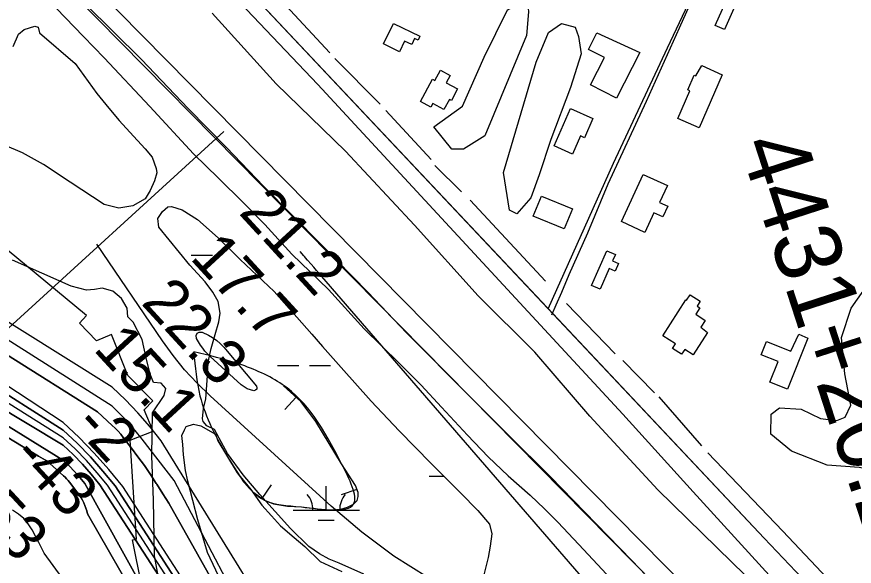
# Model space of a CAD drawing. Extents: x 3477039 to 3515015, y 546746 to 572297.
# Drawn here: x 3504314 to 3505574, y 560373 to 561200 of the extents above; entities that cross this region are included whole.
import ezdxf

# ---------------------------------------------------------------- set-up
doc = ezdxf.new("R2010")
doc.units = 0
for name, color, linetype in [('V-BLDG-OTLN', 7, 'Continuous'), ('V-BORW-LINE', 7, 'Continuous'), ('V-FLOD-BASE', 7, 'Continuous'), ('V-LEVE-TOET', 7, 'Continuous'), ('V-RIVR-EDGE', 7, 'Continuous'), ('V-RIVR-RANG', 7, 'Continuous'), ('V-ROAD-CNTR', 7, 'Continuous'), ('V-RRAP-RVMT', 7, 'Continuous'), ('V-SITE-VEGE', 7, 'Continuous'), ('V-SURV-IDEN', 7, 'Continuous'), ('V-SURV-LINE', 7, 'Continuous'), ('V-TOPO-DPTH', 7, 'Continuous'), ('V-TOPO-MAJR', 7, 'Continuous'), ('V-TOPO-MINR', 7, 'Continuous'), ('V-TOPO-SHOR', 7, 'Continuous'), ('V-TOPO-WATR', 7, 'Continuous'), ('V-WETL-SWMP', 7, 'Continuous')]:
    doc.layers.add(name, color=color, linetype=linetype)

msp = doc.modelspace()

# ---------------------------------------------------------------- linework, layer by layer
at = {"layer": 'V-BLDG-OTLN'}
for points in [[(3505407, 561245.3), (3505378.5, 561180.5), (3505364.5, 561186.7), (3505392.9, 561251)], [(3504880.3, 561189.6), (3504920.2, 561170.6), (3504917.7, 561164.8), (3504912.1, 561167.1), (3504908.1, 561157.9), (3504897.1, 561163.1), (3504889.5, 561147.1), (3504865.5, 561159)], [(3505250.8, 561146), (3505216, 561077.6), (3505176.8, 561097.5), (3505197.6, 561138.5), (3505173.7, 561150.7), (3505186.4, 561175.9)], [(3505375.1, 561112.3), (3505340.2, 561032.9), (3505308.1, 561047), (3505326.2, 561088.4), (3505323, 561089.9), (3505332.9, 561111.9), (3505335.3, 561110.8), (3505344.5, 561126.3)], [(3504956.3, 561060.1), (3504939.3, 561069.3), (3504936.3, 561063.8), (3504920.8, 561072.2), (3504939, 561106.1), (3504942.7, 561104.1), (3504950.9, 561119.4), (3504965.5, 561111.6), (3504959.5, 561100.4), (3504976.6, 561091.2), (3504967.4, 561074.1), (3504964.7, 561075.6)], [(3505122, 561005.6), (3505146.8, 561061.6), (3505180.4, 561046.7), (3505167.6, 561017.9), (3505161.5, 561020.5), (3505149.5, 560993.4)], [(3505223.3, 560891.9), (3505256.2, 560962.7), (3505292.5, 560945.9), (3505280.7, 560920.7), (3505293, 560915), (3505285.5, 560898.7), (3505272.1, 560905), (3505258.3, 560875.1)], [(3505103.1, 560930.2), (3505149.6, 560911), (3505137, 560880.7), (3505090.5, 560899.9)], [(3505178.4, 560795.4), (3505201.2, 560847.9), (3505214.2, 560842.3), (3505210, 560832.7), (3505218.9, 560828.8), (3505213.9, 560817.4), (3505204.9, 560821.4), (3505191.4, 560790.3)], [(3505352.6, 560724.8), (3505331.2, 560691.2), (3505318.5, 560699.3), (3505313.9, 560692.1), (3505300.1, 560701), (3505304.5, 560708), (3505285.5, 560720.1), (3505320, 560774.1), (3505321.4, 560773.3), (3505326.7, 560781.7), (3505342, 560772.1), (3505337.2, 560764.5), (3505341.2, 560761.9), (3505335.1, 560752.5), (3505349.3, 560743.1), (3505342.6, 560732.7)], [(3505503.7, 560716.6), (3505473.1, 560639.5), (3505446.8, 560650), (3505459.3, 560681.4), (3505433.7, 560691.3), (3505441.5, 560711.3), (3505478.3, 560696.9), (3505490.2, 560722.3)]]:
    msp.add_lwpolyline(points, close=True, dxfattribs=at)
at = {"layer": 'V-BORW-LINE'}
for p, q in [((3504733.9, 560627.5), (3504717, 560609.1)), ((3504682.6, 560475.4), (3504697, 560495.8)), ((3504825.2, 560488.9), (3504801.7, 560480.5))]:
    msp.add_line(p, q, dxfattribs=at)
msp.add_lwpolyline([(3504621.1, 560554.9), (3504632.2, 560535.4), (3504654.6, 560500.4), (3504668.5, 560485.4), (3504686.1, 560472.8), (3504699.9, 560467.2), (3504720.8, 560463.9), (3504741.8, 560462.5), (3504781.5, 560457.9), (3504801.3, 560459.3), (3504810.9, 560462.1), (3504820.3, 560466.9), (3504825.7, 560472.4), (3504827.4, 560478.2), (3504827, 560484), (3504823, 560495), (3504802.3, 560527.3), (3504763.5, 560591.2), (3504741.1, 560620.9), (3504715.1, 560644.8)], dxfattribs=at)
msp.add_spline([(3504579.8, 560695.6), (3504647.8, 560677.6), (3504713, 560646.7), (3504802.3, 560527.3), (3504820.3, 560466.9), (3504741.8, 560462.5), (3504686.1, 560472.8), (3504632.2, 560535.4), (3504589.2, 560629.6), (3504579.8, 560695.6)], degree=3, dxfattribs=at)
at = {"layer": 'V-FLOD-BASE'}
msp.add_lwpolyline([(3505635.3, 559976.9), (3505567.4, 560044.8), (3505493.5, 560120.2), (3505408, 560208), (3505336.4, 560280.3), (3505238.8, 560381.9), (3505185.5, 560437.3), (3505116.4, 560507.7), (3505053.3, 560570.6), (3504994.5, 560629.2), (3504900.5, 560723.9), (3504841.7, 560785.6), (3504772, 560856.6), (3504684.7, 560945.1), (3504628.9, 561003), (3504571.3, 561061.6), (3504501, 561135.7), (3504416.7, 561218.6)], dxfattribs=at)
at = {"layer": 'V-LEVE-TOET'}
for points in [[(3504372.9, 561212.7), (3504414.1, 561170.3), (3504445.1, 561137.9), (3504513.5, 561065.1), (3504579.5, 560993.5), (3504617.2, 560957.3), (3504654.2, 560920.6), (3504686.9, 560887.5), (3504727.5, 560842.7), (3504782.7, 560789.7), (3504836, 560730.6), (3504888.8, 560678.8), (3504922.1, 560645.8), (3504952.4, 560612.8), (3504991.8, 560570.5), (3505022.7, 560538.1), (3505053, 560509.4), (3505085.8, 560480.1), (3505107.7, 560459.5), (3505127.7, 560439.5), (3505159.2, 560405.9), (3505228.9, 560331.2)], [(3505618.5, 560144.5), (3505534.3, 560236.1), (3505464.6, 560306.5), (3505389.3, 560379.4), (3505278.3, 560488.5), (3505176, 560599.3), (3505093.1, 560695.1), (3505007.5, 560779.9), (3504911.9, 560886.3), (3504808.3, 560997.7), (3504703.9, 561098.8), (3504607.6, 561205.2)]]:
    msp.add_lwpolyline(points, dxfattribs=at)
at = {"layer": 'V-RIVR-EDGE'}
for points in [[(3504508.1, 560686.7), (3504502.1, 560714.3), (3504488.6, 560740.7), (3504480.7, 560748.6), (3504479.5, 560761.5), (3504471, 560776.2), (3504458.1, 560787.3), (3504442.2, 560791.6), (3504430.6, 560789.8), (3504418.3, 560788.6), (3504395.6, 560794.8), (3504306.9, 560833.6)], [(3504534.8, 560312.9), (3504520.9, 560388.9), (3504519.2, 560472.8), (3504516.9, 560539.6), (3504517.7, 560603.9), (3504535.5, 560630.3), (3504538, 560640.7), (3504530.7, 560648.6), (3504519.1, 560649.9), (3504514.2, 560662.2), (3504508.1, 560686.7)]]:
    msp.add_lwpolyline(points, dxfattribs=at)
at = {"layer": 'V-RIVR-RANG'}
msp.add_line((3504625.3, 561027.1), (3503768.1, 560245.6), dxfattribs=at)
at = {"layer": 'V-ROAD-CNTR'}
for points in [[(3505118.8, 560751.3), (3505125.1, 560766.6), (3505133.4, 560785.5), (3505144.8, 560812.4), (3505172.7, 560874.7), (3505203.2, 560948.7), (3505260.8, 561072.7), (3505310.9, 561183.3), (3505368, 561311), (3505418.2, 561428.9), (3505465.2, 561543.3), (3505513.9, 561644), (3505525.3, 561666)], [(3505819.1, 560014.4), (3505438.1, 560415.4), (3504567.9, 561339.7), (3504437.6, 561475.3)], [(3505119.9, 560753.3), (3504567.9, 561339.7), (3504494.5, 561416.1)], [(3505113.1, 560760.6), (3505211.3, 560979.8), (3505292.4, 561153.2), (3505378.3, 561334.5)], [(3505819.1, 560014.4), (3505438.1, 560415.4), (3505119.9, 560753.3)]]:
    msp.add_lwpolyline(points, dxfattribs=at)
at = {"layer": 'V-RRAP-RVMT'}
msp.add_lwpolyline([(3504515.4, 560276.2), (3504487.7, 560413.2), (3504493.8, 560414.1), (3504484.2, 560563), (3504518.8, 560576.7), (3504505.4, 560608.8), (3504518.3, 560622.1), (3504480.7, 560660.3), (3504456, 560722.1), (3504433.7, 560712.3), (3504407.7, 560738.7), (3504418.6, 560750.5), (3504299, 560849.2)], dxfattribs=at)
at = {"layer": 'V-SITE-VEGE'}
for points in [[(3504941, 561034.3), (3504984.1, 561065.4), (3505016.7, 561139.2), (3505052.1, 561210.3), (3505077.1, 561225.1), (3505081.3, 561227.8), (3505083.7, 561207.1), (3505080.5, 561171.4), (3505017.9, 561020.9), (3504985.9, 561000.6), (3504968, 561000.9)], [(3505046, 560965.4), (3505095.1, 561131.3), (3505113.6, 561176.4), (3505133, 561189.9), (3505153.6, 561184.1), (3505158.9, 561170.3), (3505162.7, 561144.1), (3505146.9, 561093.4), (3505116.9, 561015.4), (3505099.6, 560961.9), (3505086.8, 560927.7), (3505065.8, 560903.2), (3505054.9, 560908.9)], [(3505448.4, 560602.1), (3505460.9, 560611.5), (3505493.9, 560609.7), (3505522.6, 560595.5), (3505547.4, 560592.4), (3505559.8, 560597.8), (3505568.3, 560615.5), (3505559.3, 560662.5), (3505554.6, 560717.6), (3505569, 560761.4), (3505594.2, 560796.9), (3505616.3, 560802.1), (3505649.1, 560782.3), (3505676, 560735.2), (3505690.2, 560668.9), (3505698.9, 560600), (3505696.7, 560540.8), (3505692.4, 560531.3), (3505672.9, 560510.9), (3505635.7, 560510), (3505580.8, 560521.8), (3505532.7, 560525.2), (3505479.3, 560546.6), (3505448, 560571.8)]]:
    msp.add_lwpolyline(points, close=True, dxfattribs=at)
for points in [[(3504308.3, 561155.2), (3504315.9, 561173.5), (3504324.6, 561180.8), (3504340.6, 561185.5), (3504345.5, 561184.2), (3504347.9, 561175.5), (3504401.3, 561129.3), (3504433.9, 561084.6), (3504452.1, 561062.2), (3504467.8, 561043.6), (3504483.5, 561026.1), (3504506.6, 561001.2), (3504517.5, 560988.8), (3504523.4, 560971.5), (3504524.5, 560965.3), (3504520.7, 560953.1), (3504514.3, 560938.4), (3504506.8, 560926.2), (3504488.2, 560915.4), (3504467.2, 560912), (3504445.2, 560917.2), (3504394, 560951.1), (3504353.8, 560977.5), (3504322.1, 560995.2), (3504295.2, 561006.6)], [(3504621.8, 560349.3), (3504600.3, 560393.9), (3504586.2, 560443.2), (3504571, 560501.2), (3504567.6, 560517.2), (3504564.2, 560540.7), (3504563.2, 560556.6), (3504562.1, 560570.2), (3504566, 560578.7), (3504568.5, 560583.6), (3504579.6, 560587.2), (3504590.6, 560584.5), (3504612.6, 560572), (3504616.1, 560562.1), (3504645, 560513.7), (3504665.5, 560488.9), (3504682.4, 560465.3), (3504697, 560449.1), (3504710.3, 560434.2), (3504730.9, 560416.7), (3504746.7, 560402.9), (3504769.8, 560380.5), (3504802.8, 560365.3)]]:
    msp.add_lwpolyline(points, dxfattribs=at)
at = {"layer": 'V-SURV-LINE'}
for points in [[(3503966, 561715.1), (3505716.8, 559940)], [(3505695.5, 559918.9), (3503944.6, 561694)]]:
    msp.add_lwpolyline(points, dxfattribs=at)
at = {"layer": 'V-TOPO-DPTH'}
for points in [[(3504830.7, 559955.2), (3504542.1, 560468.2), (3504533.1, 560482.4), (3504524.1, 560496.7), (3504523.5, 560497.6), (3504514.6, 560511.2), (3504505.5, 560524.7), (3504495.9, 560537.9), (3504486.2, 560550.9), (3504473.8, 560567), (3504470, 560571.8), (3504466, 560576.4), (3504461.7, 560580.8), (3504457.3, 560585), (3504435.1, 560605.4), (3503750.1, 561036.9)], [(3503750.1, 561036.9), (3504435.1, 560605.4), (3504457.3, 560585), (3504461.7, 560580.8), (3504466, 560576.4), (3504470, 560571.8), (3504473.8, 560567), (3504486.2, 560550.9), (3504495.9, 560537.9), (3504505.5, 560524.7), (3504514.6, 560511.2), (3504523.5, 560497.6), (3504524.1, 560496.7), (3504533.1, 560482.4), (3504542.1, 560468.2), (3504830.7, 559955.2)], [(3505328.2, 559675.7), (3505308.8, 559687.6), (3505289.4, 559699.5), (3505270, 559711.4), (3505250.9, 559723.7), (3505232, 559736.3), (3505213.4, 559749.4), (3505195.1, 559762.9), (3504920.5, 559970.3), (3504904.2, 559984), (3504888.9, 559998.5), (3504875, 560014.5), (3504862.2, 560031.4), (3504813.2, 560102.9), (3504800, 560123.1), (3504787.5, 560143.7), (3504775.9, 560164.8), (3504531, 560562.1), (3504513.8, 560583.4), (3504495.9, 560604), (3504476.9, 560623.7), (3504457.3, 560642.7), (3503825.2, 561037.7)], [(3505231, 559656.9), (3505169, 559693.2), (3505117.8, 559724.3), (3505067.3, 559756.7), (3505018.1, 559790.8), (3504969.7, 559826.2), (3504850.1, 559916.7), (3504839.1, 559925.7), (3504828.5, 559935.1), (3504818.7, 559945.3), (3504809.4, 559956), (3504461.4, 560494.1), (3504443.2, 560516.3), (3504424.3, 560537.8), (3504404.2, 560558.3), (3504383.4, 560578), (3503753.2, 560979.2)], [(3503753.2, 560979.2), (3504383.4, 560578), (3504404.2, 560558.3), (3504424.3, 560537.8), (3504443.2, 560516.3), (3504461.4, 560494.1), (3504809.4, 559956), (3504818.7, 559945.3), (3504828.5, 559935.1), (3504839.1, 559925.7), (3504850.1, 559916.7), (3504969.7, 559826.2), (3505018.1, 559790.8), (3505067.3, 559756.7), (3505117.8, 559724.3), (3505169, 559693.2), (3505231, 559656.9)], [(3504746.8, 559882.7), (3504420, 560452.3), (3504418.8, 560456.5), (3504417.4, 560460.6), (3504415.9, 560464.6), (3504414.3, 560468.6), (3504412.5, 560472.5), (3504410.4, 560476.2), (3504408.1, 560479.9), (3504405.6, 560483.4), (3504392.8, 560499.8), (3504390.7, 560502.4), (3504388.5, 560504.8), (3504386.2, 560507.2), (3504383.8, 560509.5), (3504363.2, 560528), (3504360.1, 560530.6), (3504356.9, 560533), (3504353.4, 560535.1), (3504349.9, 560537.1), (3504346.1, 560538.8), (3503646.7, 560964)], [(3503646.7, 560964), (3504346.1, 560538.8), (3504349.9, 560537.1), (3504353.4, 560535.1), (3504356.9, 560533), (3504360.1, 560530.6), (3504363.2, 560528), (3504383.8, 560509.5), (3504386.2, 560507.2), (3504388.5, 560504.8), (3504390.7, 560502.4), (3504392.8, 560499.8), (3504405.6, 560483.4), (3504408.1, 560479.9), (3504410.4, 560476.2), (3504412.5, 560472.5), (3504414.3, 560468.6), (3504415.9, 560464.6), (3504417.4, 560460.6), (3504418.8, 560456.5), (3504420, 560452.3), (3504746.8, 559882.7)], [(3505225.9, 559585.4), (3504878, 559801.4), (3504859.8, 559813), (3504841.9, 559824.9), (3504824.3, 559837.3), (3504806.9, 559850), (3504779.1, 559870.9), (3504775.8, 559873.5), (3504772.7, 559876.2), (3504769.7, 559879.2), (3504766.9, 559882.2), (3504750.4, 559901.1), (3504739.7, 559913.9), (3504415.7, 560497.9), (3504408.2, 560507), (3504400.4, 560515.8), (3504392.2, 560524.2), (3504383.7, 560532.3), (3503684.3, 560965.6)], [(3503684.3, 560965.6), (3504383.7, 560532.3), (3504392.2, 560524.2), (3504400.4, 560515.8), (3504408.2, 560507), (3504415.7, 560497.9), (3504739.7, 559913.9), (3504750.4, 559901.1), (3504766.9, 559882.2), (3504769.7, 559879.2), (3504772.7, 559876.2), (3504775.8, 559873.5), (3504779.1, 559870.9), (3504806.9, 559850), (3504824.3, 559837.3), (3504841.9, 559824.9), (3504859.8, 559813), (3504878, 559801.4), (3505225.9, 559585.4)], [(3503910.6, 560839.8), (3504383.5, 560555.2), (3504398.2, 560541.3), (3504412.4, 560526.8), (3504425.7, 560511.7), (3504438.6, 560496), (3504788, 559956.8), (3504802.7, 559940.1), (3504818.1, 559924.1), (3504834.6, 559909.3), (3504851.8, 559895.2), (3505162.9, 559659.5)], [(3503910.6, 560839.8), (3504383.5, 560555.2), (3504398.2, 560541.3), (3504412.4, 560526.8), (3504425.7, 560511.7), (3504438.6, 560496), (3504788, 559956.8), (3504802.7, 559940.1), (3504818.1, 559924.1), (3504834.6, 559909.3), (3504851.8, 559895.2), (3505162.9, 559659.5)]]:
    msp.add_lwpolyline(points, dxfattribs=at)
at = {"layer": 'V-TOPO-MAJR'}
msp.add_lwpolyline([(3504991, 559675.5), (3504782.5, 559831.3), (3504767.6, 559843.2), (3504753.2, 559855.7), (3504739.7, 559869.1), (3504726.7, 559883.1), (3504355, 560392.9), (3504350.8, 560401), (3504346.5, 560409.2), (3504336.5, 560428.2), (3504330.7, 560437.1), (3504324.1, 560445.2), (3504316.1, 560451.9), (3504307.3, 560457.8)], dxfattribs=at)
at = {"layer": 'V-TOPO-MINR'}
for points in [[(3505253.3, 559662.3), (3505094.6, 559756.7), (3505049.3, 559784.6), (3505004.6, 559813.6), (3504960.9, 559844), (3504917.9, 559875.4), (3504849.2, 559927.4), (3504841.3, 559933.9), (3504833.8, 559940.6), (3504826.7, 559947.9), (3504820, 559955.6), (3504472.9, 560493.2), (3504452, 560518.7), (3504430.2, 560543.3), (3504407.2, 560566.8), (3504383.3, 560589.5), (3503715, 561028.3)], [(3505328.2, 559675.7), (3505308.8, 559687.6), (3505289.4, 559699.5), (3505270, 559711.4), (3505250.9, 559723.7), (3505232, 559736.3), (3505213.4, 559749.4), (3505195.1, 559762.9), (3504920.5, 559970.3), (3504904.2, 559984), (3504888.9, 559998.5), (3504875, 560014.5), (3504862.2, 560031.4), (3504813.2, 560102.9), (3504800, 560123.1), (3504787.5, 560143.7), (3504775.9, 560164.8), (3504531, 560562.1), (3504513.8, 560583.4), (3504495.9, 560604), (3504476.9, 560623.7), (3504457.3, 560642.7), (3503825.2, 561037.7)], [(3504820.1, 559989), (3504550.4, 560502.2), (3504502.4, 560564.6), (3504491.9, 560577.6), (3504480.9, 560590.2), (3504469.3, 560602.2), (3504457.3, 560613.9), (3503852.2, 560997.8)], [(3505162.3, 559677.2), (3505129.5, 559698.1), (3505097.5, 559720.2), (3505066, 559743.1), (3504850.9, 559905.9), (3504836.8, 559917.5), (3504823.3, 559929.6), (3504810.7, 559942.7), (3504798.7, 559956.4), (3504450, 560495.1), (3504434.5, 560514), (3504418.3, 560532.3), (3504401.2, 560549.8), (3504383.4, 560566.6), (3503728.8, 560978)], [(3505231, 559656.9), (3505169, 559693.2), (3505117.8, 559724.3), (3505067.3, 559756.7), (3505018.1, 559790.8), (3504969.7, 559826.2), (3504850.1, 559916.7), (3504839.1, 559925.7), (3504828.5, 559935.1), (3504818.7, 559945.3), (3504809.4, 559956), (3504461.4, 560494.1), (3504443.2, 560516.3), (3504424.3, 560537.8), (3504404.2, 560558.3), (3504383.4, 560578), (3503753.2, 560979.2)], [(3504746.8, 559882.7), (3504420, 560452.3), (3504418.8, 560456.5), (3504417.4, 560460.6), (3504415.9, 560464.6), (3504414.3, 560468.6), (3504412.5, 560472.5), (3504410.4, 560476.2), (3504408.1, 560479.9), (3504405.6, 560483.4), (3504392.8, 560499.8), (3504390.7, 560502.4), (3504388.5, 560504.8), (3504386.2, 560507.2), (3504383.8, 560509.5), (3504363.2, 560528), (3504360.1, 560530.6), (3504356.9, 560533), (3504353.4, 560535.1), (3504349.9, 560537.1), (3504346.1, 560538.8), (3503646.7, 560964)], [(3505225.9, 559585.4), (3504878, 559801.4), (3504859.8, 559813), (3504841.9, 559824.9), (3504824.3, 559837.3), (3504806.9, 559850), (3504779.1, 559870.9), (3504775.8, 559873.5), (3504772.7, 559876.2), (3504769.7, 559879.2), (3504766.9, 559882.2), (3504750.4, 559901.1), (3504739.7, 559913.9), (3504415.7, 560497.9), (3504408.2, 560507), (3504400.4, 560515.8), (3504392.2, 560524.2), (3504383.7, 560532.3), (3503684.3, 560965.6)], [(3504931.8, 560356.2), (3504880.9, 560388.5), (3504832.8, 560424.8), (3504786.6, 560463.6), (3504604.5, 560629.4), (3504584.8, 560648.6), (3504566.1, 560668.7), (3504548.8, 560690.1), (3504532.6, 560712.3), (3504433.8, 560857.7)], [(3505162.9, 559659.5), (3504851.8, 559895.2), (3504834.6, 559909.3), (3504818.1, 559924.1), (3504802.7, 559940.1), (3504788, 559956.8), (3504438.6, 560496), (3504425.7, 560511.7), (3504412.4, 560526.8), (3504398.2, 560541.3), (3504383.5, 560555.2), (3503910.6, 560839.8)], [(3505737.2, 559838.1), (3505526.5, 559972.7), (3505516.2, 559979.6), (3505506.2, 559986.9), (3505496.5, 559994.7), (3505487.1, 560002.8), (3505458.3, 560028.9), (3505435.1, 560050.7), (3505412.4, 560073), (3505390.6, 560096.2), (3505369.3, 560119.9), (3504772.7, 560808.9), (3504768.6, 560813.6), (3504764.5, 560818.3), (3504760.5, 560823), (3504756.3, 560827.7), (3504750.9, 560833.9), (3504748.1, 560837), (3504746.8, 560838.6), (3504745.5, 560840.2), (3504740.1, 560846.5)], [(3504614.3, 560713.1), (3504619.8, 560708.2), (3504624.9, 560702.8), (3504674.1, 560644.3), (3504674.8, 560641.6), (3504674.6, 560639.5), (3504672.9, 560638.2), (3504670.3, 560637.3), (3504665.1, 560638.6), (3504660.1, 560640.4), (3504655.5, 560643), (3504651.2, 560646.3), (3504604.3, 560689), (3504600.4, 560692.9), (3504596.6, 560697), (3504593.3, 560701.4), (3504590.2, 560706), (3504584.1, 560715.9), (3504583.7, 560720.5), (3504584.8, 560723.8), (3504588, 560725.2), (3504592.6, 560725.3), (3504601.8, 560720.9), (3504608.2, 560717.2), (3504614.3, 560713.1)]]:
    msp.add_lwpolyline(points, dxfattribs=at)
at = {"layer": 'V-TOPO-SHOR'}
for p, q in [((3504784.4, 561145.7), (3504718.3, 561216.8)), ((3504860.4, 561068.4), (3504792, 561137.2)), ((3504937.1, 560984.9), (3504868.8, 561059)), ((3504982.7, 560936.5), (3504942.4, 560976.3)), ((3505108.9, 560802.2), (3504995.7, 560924)), ((3505213.7, 560692.8), (3505140.8, 560768.6)), ((3505273.1, 560634.2), (3505225.2, 560682.6)), ((3505344.4, 560554.6), (3505279.9, 560627.9))]:
    msp.add_line(p, q, dxfattribs=at)
for points in [[(3505783.1, 559989.8), (3505331.1, 560485.4), (3505225.5, 560602), (3504766.3, 561097.7), (3504503.9, 561374.6), (3504161.3, 561720.9), (3504066.5, 561808.3), (3503964.5, 561888.5), (3503793.2, 562001.5), (3503581.8, 562125.4), (3503049.7, 562442.5), (3502947.7, 562508.1)], [(3505583, 560302.4), (3505466.2, 560426.2), (3505353.5, 560543.7)]]:
    msp.add_lwpolyline(points, dxfattribs=at)
at = {"layer": 'V-TOPO-WATR'}
msp.add_lwpolyline([(3504830.7, 559955.2), (3504542.1, 560468.2), (3504533.1, 560482.4), (3504524.1, 560496.7), (3504523.5, 560497.6), (3504514.6, 560511.2), (3504505.5, 560524.7), (3504495.9, 560537.9), (3504486.2, 560550.9), (3504473.8, 560567), (3504470, 560571.8), (3504466, 560576.4), (3504461.7, 560580.8), (3504457.3, 560585), (3504435.1, 560605.4), (3503750.1, 561036.9)], dxfattribs=at)
at = {"layer": 'V-WETL-SWMP'}
for p, q in [((3504575.9, 560841.3), (3504607.9, 560841.3)), ((3504705.8, 560675.1), (3504737.8, 560675.1)), ((3504753.8, 560675.1), (3504785.8, 560675.1)), ((3504933.8, 560508.6), (3504956.1, 560508.6)), ((3504779.2, 560457.9), (3504779.2, 560493.9)), ((3504729.2, 560457.9), (3504829.2, 560457.9)), ((3504767.2, 560442.4), (3504791.2, 560442.4))]:
    msp.add_line(p, q, dxfattribs=at)
msp.add_lwpolyline([(3504835.7, 560361.5), (3504798.8, 560377.8), (3504783.8, 560384.2), (3504768.8, 560391.9), (3504753.1, 560403.1), (3504725.3, 560430.3), (3504679.3, 560481.1), (3504654.3, 560511), (3504630.6, 560542.9), (3504617.9, 560565.8), (3504611.2, 560578.9), (3504599.6, 560584.6), (3504594.2, 560590.9), (3504592.9, 560595), (3504594.5, 560610.8), (3504598.1, 560625.2), (3504600.6, 560659.5), (3504601.6, 560680.1), (3504606, 560700.6), (3504611.8, 560721.9), (3504617.6, 560741), (3504619.8, 560754), (3504616.6, 560771.3), (3504608.6, 560785.8), (3504597.1, 560801.1), (3504574.1, 560826.1), (3504527.4, 560883.1), (3504525.6, 560896.2), (3504532.6, 560907.1), (3504540.9, 560913.9), (3504546.4, 560914.5), (3504562.2, 560909.4), (3504585.3, 560894.7), (3504616.6, 560867.5), (3504649.8, 560834.7), (3504700.6, 560786.6), (3504757.5, 560722.6), (3504773.7, 560703.8), (3504801.5, 560672.5), (3504846.8, 560621.7), (3504888.8, 560577.2), (3504936.9, 560527.7), (3504981, 560483.9), (3505007.4, 560457.4), (3505025, 560436.5), (3505028.2, 560422), (3505025.9, 560403.5), (3505022.9, 560386.4), (3505014.2, 560352.2)], dxfattribs=at)
for centre, start, end in [((3504724, 560458.4), 359.2282, 40.7718), ((3504834.5, 560458.4), 139.2282, 180.7718)]:
    msp.add_arc(centre, 35.2, start, end, dxfattribs=at)

# ---------------------------------------------------------------- texts
at = {"layer": 'V-RIVR-RANG'}
for s, rotation, p in [('21.2', 312.5883, (3504646.2, 560904.5)), ('17.7', 312.5883, (3504572.7, 560836.7)), ('22.3', 312.5883, (3504499.3, 560768.8)), ('15.1', 312.5883, (3504427.4, 560699.2)), ('-2', 312.8696, (3504397.4, 560583.7)), ('-43', 312.8696, (3504303.9, 560537.5)), ('-53', 312.8696, (3504229, 560471.2))]:
    msp.add_text(s, height=67, rotation=rotation, dxfattribs=at).set_placement(p)
at = {"layer": 'V-SURV-IDEN'}
msp.add_text('4431+20.2', height=100, rotation=287.9617, dxfattribs=at).set_placement((3505399.7, 561007.9))

doc.saveas('drawing.dxf')
